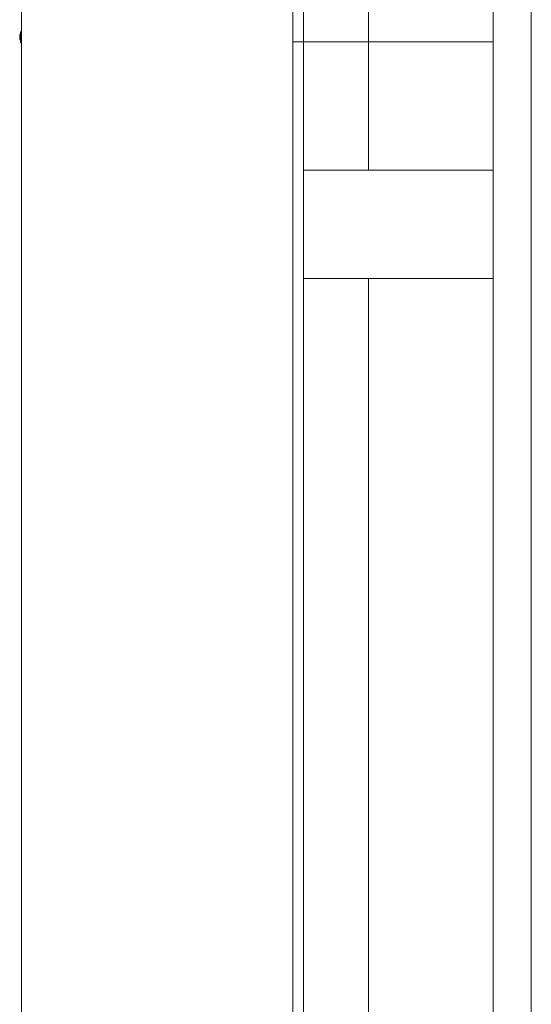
# Model space of a CAD drawing. Header units: millimetres. Extents: x 321 to 585, y -277 to 9.
# Tile 923 of 1056: x 355.68 to 357.57, y -17.7 to -14.07. Entities that reach past the tile are written whole.
import ezdxf

# ---------------------------------------------------------------- set-up
doc = ezdxf.new("R2010")
doc.units = ezdxf.units.MM
doc.header["$MEASUREMENT"] = 0
for name, color, linetype, lineweight in [('IFC-Elemento construtivo genérico-Contorno', 253, 'Continuous', 5), ('IFC-Laje-Contorno', 134, 'Continuous', 5), ('IFC-Parede padrão-Contorno', 44, 'Continuous', 5), ('IFC-Parede-Contorno', 42, 'Continuous', 5), ('IFC-Pilar-Contorno', 83, 'Continuous', 5), ('IFC-Viga-Contorno', 66, 'Continuous', 5)]:
    doc.layers.add(name, color=color, linetype=linetype, lineweight=lineweight)

msp = doc.modelspace()

# ---------------------------------------------------------------- linework, layer by layer
at = {"layer": 'IFC-Elemento construtivo genérico-Contorno', "lineweight": 5}
for p, q in [((355.6837, -14.13), (355.6847, -14.13)), ((355.6837, -14.1308), (355.6837, -14.13)), ((355.6837, -14.1303), (355.6837, -14.13)), ((355.6837, -14.13), (355.6847, -14.13)), ((355.6837, -14.1308), (355.6837, -14.1303)), ((355.6837, -14.1324), (355.6837, -14.1308)), ((355.6837, -14.1314), (355.6837, -14.1308)), ((355.6837, -14.1321), (355.6837, -14.1314)), ((355.6847, -14.126), (355.6867, -14.126)), ((355.6847, -14.146), (355.6847, -14.126)), ((355.6847, -14.146), (355.6847, -14.126)), ((355.6847, -14.126), (355.6867, -14.126)), ((355.6867, -14.116), (355.6895, -14.116)), ((355.6867, -14.1282), (355.6867, -14.116)), ((355.6867, -14.116), (355.6879, -14.116)), ((355.6867, -14.1438), (355.6867, -14.116)), ((355.6867, -14.146), (355.6867, -14.126)), ((355.6867, -14.146), (355.6867, -14.126)), ((355.6867, -14.156), (355.6867, -14.1282)), ((355.6879, -14.116), (355.6907, -14.116)), ((355.6895, -14.116), (355.6907, -14.116)), ((355.6907, -14.1438), (355.6907, -14.116)), ((355.6837, -14.133), (355.6837, -14.1321)), ((355.6837, -14.1347), (355.6837, -14.1324)), ((355.6837, -14.1339), (355.6837, -14.133)), ((355.6837, -14.1349), (355.6837, -14.1339)), ((355.6837, -14.1372), (355.6837, -14.1347)), ((355.6837, -14.136), (355.6837, -14.1349)), ((355.6837, -14.137), (355.6837, -14.136)), ((355.6837, -14.1381), (355.6837, -14.137)), ((355.6837, -14.1395), (355.6837, -14.1372)), ((355.6837, -14.139), (355.6837, -14.1381)), ((355.6837, -14.1399), (355.6837, -14.139)), ((355.6837, -14.1412), (355.6837, -14.1395)), ((355.6837, -14.1406), (355.6837, -14.1399)), ((355.6837, -14.1412), (355.6837, -14.1406)), ((355.6837, -14.142), (355.6837, -14.1412)), ((355.6837, -14.1417), (355.6837, -14.1412)), ((355.6837, -14.1419), (355.6837, -14.1417)), ((355.6837, -14.142), (355.6847, -14.142)), ((355.6837, -14.142), (355.6847, -14.142)), ((355.6847, -14.146), (355.6867, -14.146)), ((355.6847, -14.146), (355.6867, -14.146)), ((355.6867, -14.156), (355.6867, -14.1438)), ((355.6867, -14.156), (355.6879, -14.156)), ((355.6867, -14.156), (355.6895, -14.156)), ((355.6879, -14.156), (355.6907, -14.156)), ((355.6895, -14.156), (355.6907, -14.156)), ((355.6907, -14.156), (355.6907, -14.1438))]:
    msp.add_line(p, q, dxfattribs=at)
at = {"layer": 'IFC-Laje-Contorno', "color": 7, "lineweight": 5}
for p, q in [((355.6907, -31.5646), (355.6907, -10.9661)), ((357.5691, -23.6491), (357.5691, -14.0061)), ((356.6907, -14.1532), (357.4291, -14.1532)), ((356.6907, -23.5312), (356.6907, -14.1532)), ((357.4291, -23.5312), (357.4291, -14.1532))]:
    msp.add_line(p, q, dxfattribs=at)
at = {"layer": 'IFC-Parede padrão-Contorno', "color": 7, "lineweight": 5}
for p, q in [((357.4291, -19.3667), (357.4291, -14.0132)), ((357.5691, -18.3176), (357.5691, -14.0132)), ((356.6907, -14.1532), (356.9063, -14.1532)), ((356.9063, -14.1532), (357.4291, -14.1532))]:
    msp.add_line(p, q, dxfattribs=at)
at = {"layer": 'IFC-Parede-Contorno', "color": 7, "lineweight": 5}
for p, q in [((355.6907, -18.2407), (355.6907, -14.0132)), ((356.6907, -18.2407), (356.6907, -14.0132))]:
    msp.add_line(p, q, dxfattribs=at)
at = {"layer": 'IFC-Pilar-Contorno', "color": 7, "lineweight": 5}
for p, q in [((356.7291, -14.6262), (356.8965, -14.6262)), ((356.7291, -14.8833), (356.7291, -14.6262)), ((356.7291, -14.6743), (356.7291, -14.6262)), ((356.7291, -14.6262), (357.1733, -14.6262)), ((356.8965, -14.6262), (356.9793, -14.6262)), ((356.9793, -14.6262), (357.4291, -14.6262)), ((357.1733, -14.6262), (357.2573, -14.6262)), ((357.2573, -14.6262), (357.4291, -14.6262)), ((357.4291, -14.6736), (357.4291, -14.6262)), ((356.7291, -14.7724), (356.7291, -14.6743)), ((357.4291, -14.7692), (357.4291, -14.6736)), ((356.7291, -15.0262), (356.7291, -14.7724)), ((357.4291, -15.0262), (357.4291, -14.7692)), ((356.7291, -14.9789), (356.7291, -14.8833)), ((356.7291, -15.0262), (356.7291, -14.9789)), ((356.7291, -15.0262), (357.179, -15.0262)), ((356.7291, -15.0262), (356.8131, -15.0262)), ((356.8131, -15.0262), (356.985, -15.0262)), ((356.985, -15.0262), (357.4291, -15.0262)), ((357.179, -15.0262), (357.3463, -15.0262)), ((357.3463, -15.0262), (357.4291, -15.0262))]:
    msp.add_line(p, q, dxfattribs=at)
at = {"layer": 'IFC-Viga-Contorno', "color": 7, "lineweight": 5}
for p, q in [((356.7291, -14.6262), (356.7291, -11.366)), ((356.9691, -14.6262), (356.9691, -11.366)), ((356.7291, -14.6262), (356.7291, -14.1532)), ((356.9691, -14.6262), (356.9691, -14.1532)), ((356.7291, -14.6262), (356.9691, -14.6262)), ((356.7291, -18.2832), (356.7291, -15.0262)), ((356.7291, -18.2832), (356.7291, -15.0262)), ((356.9691, -18.2832), (356.9691, -15.0262)), ((356.9691, -18.2832), (356.9691, -15.0262))]:
    msp.add_line(p, q, dxfattribs=at)

doc.saveas('drawing.dxf')
